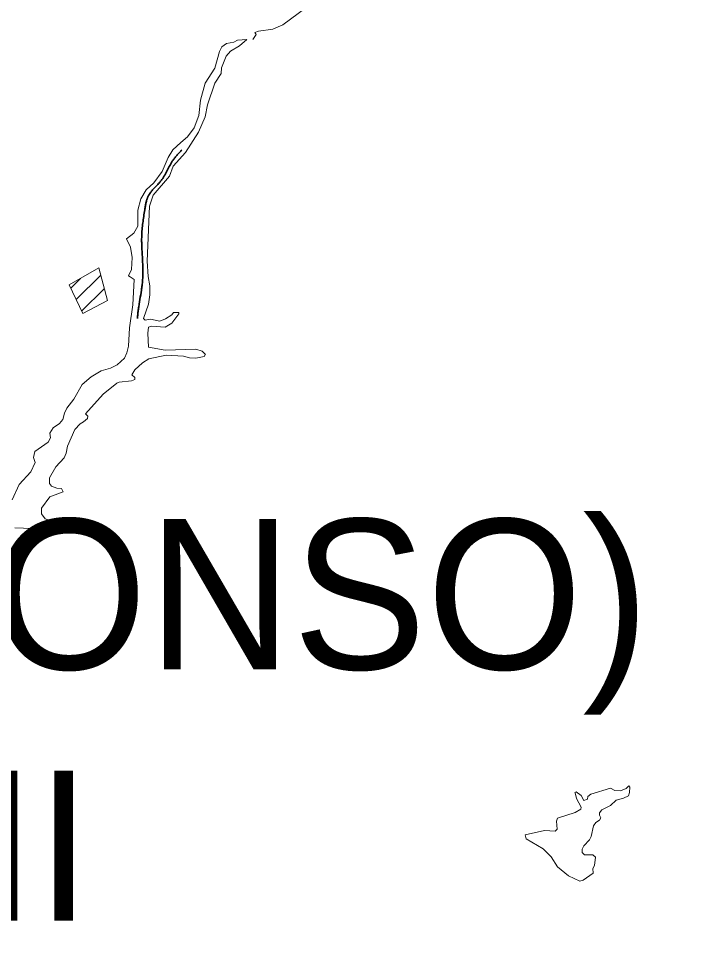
# Model space of a CAD drawing. Extents: x -1643653 to 4543381, y 1624270 to 13878484.
# Drawn here: x 581771 to 583982, y 8913255 to 8916321 of the extents above; entities that cross this region are included whole.
import ezdxf

# ---------------------------------------------------------------- set-up
doc = ezdxf.new("R2010")
doc.units = 0
doc.header["$LTSCALE"] = 200
doc.linetypes.add('LONG_DASH_SHORT_DASH', pattern=[9.9, 6, -1.2, 1.5, -1.2])
doc.layers.add('1', color=7, linetype='Continuous', lineweight=13)
doc.layers.add('6', color=7, linetype='Continuous', lineweight=13)

msp = doc.modelspace()

# ---------------------------------------------------------------- linework, layer by layer
at = {"layer": '1', "lineweight": 25}
msp.add_spline([(814781, 9009175.5), (814787.2, 9009173.4), (814796.9, 9009173.4), (814799.4, 9009172.4), (814805.1, 9009174.5), (814805.6, 9009176.5), (814811.7, 9009179.5), (814811.7, 9009179.5), (814801.5, 9009181), (814790.7, 9009181.5), (814784.1, 9009183.1), (814777.4, 9009185.1), (814778.4, 9009175.5)], degree=3, dxfattribs=at)
at = {"layer": '6'}
for p, q in [((581962.7, 8915385), (582044.4, 8915466.7)), ((581944.6, 8915423.4), (581977, 8915455.8)), ((581980.9, 8915346.6), (582056.6, 8915422.3))]:
    msp.add_line(p, q, dxfattribs=at)
for points in [[(582550.9, 8916251), (582561.6, 8916267.1), (582557.7, 8916274.2), (582569.7, 8916279), (582618.1, 8916284.9), (582650.7, 8916300), (582838.2, 8916439.2), (582906.1, 8916497.3), (582963.8, 8916539.2), (583090.8, 8916642.8)], [(582304.8, 8915340.4), (582304.8, 8915342), (582286.6, 8915341.9), (582281.6, 8915334.1), (582260.5, 8915320.6), (582240.9, 8915313.3), (582210.3, 8915320.1), (582192.5, 8915316.3), (582187, 8915321.8), (582203.9, 8915370.3), (582208.2, 8915401), (582208.2, 8915431.4), (582202.2, 8915462), (582198.8, 8915513), (582207.3, 8915696.3), (582219.6, 8915733), (582273.1, 8915795.9), (582285.5, 8915829.1), (582327.1, 8915874.5), (582370.1, 8915942.2), (582370.1, 8915942.2), (582392.5, 8915993.1), (582400.2, 8916033.9), (582424, 8916105.2), (582445.6, 8916138.3), (582446.5, 8916156.7), (582461.8, 8916195.3), (582477.1, 8916212.2), (582506.6, 8916230.2), (582531.5, 8916251.2), (582531.5, 8916251.2)], [(582531.5, 8916251.2), (582499.6, 8916248.9), (582488.1, 8916242), (582463.5, 8916237.3), (582448.2, 8916226.2), (582440.5, 8916210.5), (582424.4, 8916155.5), (582392.5, 8916105.1), (582376.8, 8916049.2), (582370.9, 8915998.2), (582356, 8915957.4), (582333.5, 8915927.2), (582311.8, 8915907.8)], [(582311.8, 8915907.8), (582284.6, 8915883.4), (582269.3, 8915857.9), (582249.3, 8915811.2), (582221.8, 8915774.3), (582196.3, 8915750.1), (582178.4, 8915720.3), (582168.2, 8915682.9), (582167.8, 8915629.8), (582154.6, 8915606.4), (582129.9, 8915587.7)], [(582129.9, 8915587.7), (582144.1, 8915559.5), (582149.1, 8915525.7), (582146.6, 8915485), (582137.2, 8915464.1), (582142.6, 8915460.6)], [(582142.6, 8915460.6), (582156.3, 8915451.8), (582151.7, 8915368), (582140.2, 8915291.2), (582136.8, 8915230), (582131.7, 8915208.4), (582123.6, 8915190.6), (582099, 8915168), (582077, 8915157.4), (582046.3, 8915148), (582013.1, 8915128.4), (581982.5, 8915102.5), (581954.9, 8915054.1), (581931.9, 8915023.4), (581923.5, 8915006.6), (581918.4, 8914986.2), (581907.3, 8914972.5), (581886.1, 8914958.1), (581874.7, 8914940.2), (581877.2, 8914924.9), (581870, 8914910.5), (581824.9, 8914879.9), (581820.3, 8914860), (581826.2, 8914842.6), (581812.2, 8914812), (581773.5, 8914769.9), (581749.7, 8914718.1)], [(582391.7, 8915204.8), (582382.3, 8915213.9), (582360.7, 8915219.8), (582258.7, 8915217.3), (582203.9, 8915226.8), (582200.9, 8915273.4), (582203.5, 8915293.3), (582213.6, 8915297.2), (582259.3, 8915293), (582281.7, 8915306.5), (582304.9, 8915337.4), (582304.8, 8915340.4)], [(581970.7, 8914614.3), (581969.7, 8914618.1), (581939.2, 8914627.2), (581859.8, 8914655.2), (581847.9, 8914671.7), (581847.1, 8914690.5), (581875, 8914728.6), (581919.2, 8914745.3), (581914.2, 8914756.3), (581898.4, 8914757.2), (581880.2, 8914764), (581873.8, 8914772.9), (581874.2, 8914791.6), (581895.4, 8914828.9), (581922.4, 8914858.5), (581929.9, 8914873.6), (581934.2, 8914897), (581958.3, 8914953), (581975.8, 8914971.7), (581987.7, 8914977.7), (582000, 8914989.6), (582001.3, 8914997.2), (581993.7, 8915005.3), (582052.2, 8915070.7), (582097.7, 8915107.2), (582105.8, 8915110.6), (582146.5, 8915114.9), (582157.6, 8915119.6), (582158, 8915125.9), (582147.9, 8915134.4), (582158.4, 8915151.8), (582183.9, 8915174.8), (582204.7, 8915187.9), (582262.2, 8915199.8), (582320.7, 8915196.4), (582340.3, 8915190.9), (582360.7, 8915189.7), (582389.5, 8915195.6), (582392.9, 8915203.7), (582391.7, 8915204.8)], [(581758.3, 8914625.9), (581816.2, 8914623.3), (581862, 8914605.5), (581920.5, 8914612.7), (581952.1, 8914607.6), (581970.7, 8914614.3)], [(583623.7, 8913742.8), (583623.3, 8913744.4), (583627.1, 8913746.3), (583644.5, 8913734.8), (583653.4, 8913717.7), (583665.2, 8913722.5), (583666.7, 8913731.1), (583676.8, 8913738.3), (583741.4, 8913759.2), (583755.9, 8913751.1), (583774.9, 8913749.5), (583793.7, 8913757.9), (583802.4, 8913766.6), (583802.8, 8913766.1)], [(583802.8, 8913766.1), (583806.2, 8913762.1), (583805.2, 8913743.9), (583801.3, 8913733.7), (583784.9, 8913725.3), (583761, 8913718.8), (583741.9, 8913700.6), (583713.4, 8913686.5), (583705, 8913677.2), (583704.9, 8913669.1), (583709.5, 8913660.2), (583704.9, 8913652.1), (583693.4, 8913644.5), (583685.4, 8913633.9), (583677.6, 8913597.6), (583671.8, 8913586.7), (583652.7, 8913567.2), (583647.2, 8913556.2), (583648, 8913545.1), (583655.7, 8913537.4), (583682.8, 8913536.6), (583692.1, 8913529), (583688.8, 8913501.7), (583682.8, 8913491.9), (583683.7, 8913476)], [(583457.8, 8913603.4), (583457.8, 8913603.6), (583522.2, 8913617.7), (583557.9, 8913615.2), (583563.8, 8913622.4), (583562.2, 8913648.7), (583565.1, 8913658.5), (583624.2, 8913678.1), (583642.9, 8913689.1), (583643.7, 8913695.9), (583628.5, 8913724.3), (583623.7, 8913742.8)], [(583565.2, 8913497.4), (583544.3, 8913529.8), (583517.2, 8913556.5), (583460.7, 8913589.7), (583457.8, 8913603.4)], [(583683.7, 8913476), (583650.5, 8913452), (583639.2, 8913449.5), (583602.1, 8913467.3), (583565.2, 8913497.4)]]:
    msp.add_lwpolyline(points, dxfattribs=at)
msp.add_lwpolyline([(581939.3, 8915434.4), (581984.7, 8915338.5), (582067.6, 8915382.2), (582037.9, 8915490.4)], close=True, dxfattribs=at)
at = {"layer": '6', "linetype": 'LONG_DASH_SHORT_DASH', "lineweight": 35}
msp.add_spline([(582166.9, 8915321.8), (582167.5, 8915329.8), (582184.4, 8915456.4), (582181, 8915596.5), (582191.1, 8915684.3), (582204.6, 8915733.2), (582245.1, 8915780.5), (582285.6, 8915849.7), (582314.9, 8915883.4)], degree=3, dxfattribs=at)

# ---------------------------------------------------------------- texts
at = {"layer": '6'}
for s, p in [('(PAULO AFONSO)', (578150.5, 8914154.4)), ('SC-24-X-C-II', (578150.5, 8913317.3))]:
    msp.add_text(s, height=500, dxfattribs=at).set_placement(p)

doc.saveas('drawing.dxf')
